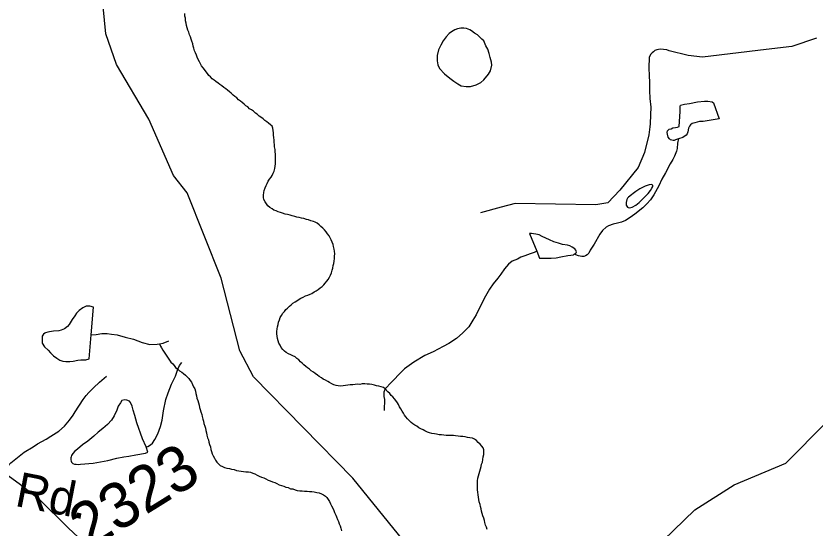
# Model space of a CAD drawing. Extents: x 2001466 to 31450019, y -30647475 to 847247.
# Drawn here: x 2170863 to 2175250, y 755442 to 758253 of the extents above; entities that cross this region are included whole.
import ezdxf

# ---------------------------------------------------------------- set-up
doc = ezdxf.new("R2010")
doc.units = 0
for name, color, linetype in [('Exist Hydrographic Creek Single Shore', 7, 'Continuous'), ('Exist Hydrographic Misc Water Feature', 7, 'Continuous'), ('Exist Road Non-System Type 51', 7, 'Continuous'), ('Exist Road Secondary Type 41 Attributed', 7, 'Continuous'), ('Exist Road Secondary Type 51 Label', 7, 'Continuous'), ('Exist Road Secondary Type 51 Number Label', 7, 'Continuous')]:
    doc.layers.add(name, color=color, linetype=linetype)

msp = doc.modelspace()

# ---------------------------------------------------------------- linework, layer by layer
at = {"layer": 'Exist Hydrographic Creek Single Shore'}
msp.add_lwpolyline([(2173972, 753669.7), (2173922, 753687.2), (2173551.1, 754350.8), (2173416.1, 754701.4), (2173046, 755306), (2172711.2, 755719.6), (2172166.1, 756275.3), (2172090.1, 756418), (2171988.1, 756817), (2171802.2, 757283.4), (2171727.1, 757380.1), (2171592.2, 757687.9), (2171415, 757986.8), (2171356.2, 758155.3), (2171285, 758888.3), (2171166.1, 759353.3)], dxfattribs=at)
at = {"layer": 'Exist Hydrographic Misc Water Feature'}
for points in [[(2171991.4, 757869.8), (2171981.8, 757877.7), (2171971.5, 757885.8), (2171959.9, 757893.6), (2171949.6, 757901.7), (2171939.6, 757909.7), (2171929.3, 757919.4), (2171921.1, 757927.5), (2171913.5, 757937.6), (2171905.3, 757947.3), (2171897.1, 757959.5), (2171889.1, 757969.2), (2171881.3, 757981), (2171875.4, 757991.2), (2171868.8, 758003.1), (2171862.7, 758015), (2171857.1, 758027.2), (2171852.6, 758038.8), (2171846.7, 758051.1), (2171842.6, 758063), (2171838.7, 758077), (2171834.6, 758089), (2171832.3, 758100.7), (2171828.2, 758114.7), (2171824.3, 758126.7), (2171820.4, 758138.7), (2171813.9, 758151), (2171810.4, 758164.9), (2171805.9, 758176.5), (2171802, 758188.9), (2171798.1, 758200.8), (2171795.6, 758214.6), (2171793.4, 758226.7), (2171791.9, 758240.7), (2171789.7, 758252.8), (2171789.9, 758266.6)], [(2173429.7, 758118), (2173417.8, 758125.9), (2173411.4, 758133.8), (2173393.8, 758149.8), (2173377.6, 758159.6), (2173361.6, 758171.3), (2173351.5, 758177.3), (2173333.5, 758185.4), (2173319.1, 758187), (2173303.6, 758187), (2173285.3, 758182.8), (2173269.5, 758177.2), (2173251.7, 758166.9), (2173239.4, 758157), (2173221.9, 758138.9), (2173206, 758116.6), (2173192.2, 758092.7), (2173180.1, 758068.6), (2173172.1, 758036.5), (2173172.5, 758008.4), (2173176.6, 757986.7), (2173186.5, 757966.6), (2173212.9, 757936.6), (2173243.1, 757913), (2173263.4, 757897), (2173287, 757881.2), (2173305.4, 757871.2), (2173331.4, 757867.6), (2173354.8, 757867.7), (2173386.8, 757875.8), (2173412.9, 757889.8), (2173428.8, 757904), (2173454.7, 757934.2), (2173464.5, 757952.1), (2173472.5, 757984.2), (2173470.5, 758000.3), (2173464.1, 758026), (2173458, 758048), (2173450.2, 758072), (2173439.9, 758090.1), (2173429.7, 758118)], [(2172610.9, 756949.4), (2172610.7, 756963.7), (2172608.8, 756975.7), (2172604.3, 756989.8), (2172602.1, 757001.4), (2172596.5, 757013.6), (2172592, 757025.7), (2172586.1, 757037.5), (2172580.3, 757049.4), (2172572.1, 757059.5), (2172563.9, 757071.3), (2172555.9, 757081.5), (2172546.1, 757091), (2172535.8, 757099.1), (2172525.6, 757109.1), (2172515.5, 757117.2), (2172503.9, 757123), (2172493.8, 757126.9), (2172479.5, 757130.7), (2172467.4, 757136.6), (2172455.9, 757138.8), (2172441.5, 757142.6), (2172429.6, 757144.8), (2172415.7, 757148.5), (2172403.8, 757150.3), (2172391.7, 757154.2), (2172377.5, 757158.3), (2172365.9, 757162.1), (2172351.5, 757166.3), (2172339.6, 757168.1), (2172325.3, 757171.9), (2172313.2, 757175.7), (2172301.3, 757180), (2172289.4, 757185.8), (2172277.3, 757189.7), (2172267.2, 757195.7), (2172255.3, 757203.6), (2172245.1, 757213.6), (2172237.1, 757223.4), (2172229.3, 757235.5), (2172223.1, 757247.3), (2172220.9, 757259.4), (2172220.7, 757271.2), (2172223.1, 757285.5), (2172224.8, 757297.4), (2172230.5, 757311.6), (2172234.6, 757323.5), (2172240.4, 757335.6), (2172246.5, 757347.3), (2172254.1, 757359.5), (2172262.3, 757369.7), (2172268.5, 757379.7), (2172274.4, 757391.8), (2172278.1, 757403.8), (2172282.2, 757417.7), (2172284, 757429.6), (2172286.1, 757443.5), (2172285.9, 757455.7), (2172286.1, 757469.5), (2172285.9, 757481.7), (2172285.7, 757495.5), (2172283.8, 757509.6), (2172283.6, 757521.8), (2172281.4, 757535.5), (2172281.2, 757547.7), (2172279.3, 757561.8), (2172279.1, 757573.6), (2172277.3, 757587.6), (2172275, 757599.7), (2172275.2, 757613.5), (2172273, 757625.6), (2172270.9, 757639.3), (2172268.9, 757649.4), (2172258.6, 757657.4), (2172248.6, 757665.4), (2172238.5, 757673.4), (2172228.7, 757681.4), (2172218.4, 757689), (2172206.5, 757698.9), (2172196.5, 757704.9), (2172186.2, 757715), (2172176.2, 757721), (2172166.3, 757731), (2172154.7, 757738.9), (2172144.4, 757744.8), (2172134.4, 757754.9), (2172124.1, 757760.5), (2172113.8, 757770.5), (2172104.2, 757778.5), (2172094.2, 757786.5), (2172083.9, 757794.5), (2172074.1, 757804.2), (2172064, 757812.2), (2172053.8, 757820.2), (2172043.9, 757830.2), (2172033.9, 757838.2), (2172023.6, 757846.3), (2172014, 757853.8), (2172003.3, 757861.9), (2171991.4, 757869.8)], [(2174496.6, 757579.9), (2174480.6, 757573.8), (2174472.6, 757571.8), (2174466.6, 757571.8), (2174452.9, 757575.6), (2174446.3, 757579.8), (2174440.4, 757589.6), (2174436.1, 757605.7), (2174434.4, 757615.7), (2174436.3, 757623.9), (2174440.2, 757627.8), (2174445.9, 757633.8), (2174456.2, 757635.9), (2174466, 757639.7), (2174479.9, 757642), (2174491.8, 757643.9), (2174500, 757647.9), (2174505.8, 757729.8), (2174505.8, 757748.1), (2174505.4, 757758.3), (2174507.6, 757764), (2174529.4, 757770.1), (2174557.2, 757774.4), (2174601.1, 757782.7), (2174639.3, 757786.7), (2174657.1, 757786.8), (2174681.1, 757783.2), (2174689.1, 757777.2), (2174719.9, 757689.3), (2174631.7, 757674.7), (2174611.8, 757674.9), (2174585.5, 757668.7), (2174571.8, 757664.7), (2174562.4, 757656.4), (2174556.2, 757650.4), (2174552.1, 757638.4), (2174548, 757618.4), (2174544.5, 757608.3), (2174538.6, 757600.3), (2174520.3, 757588.1), (2174496.6, 757579.9)], [(2174496.6, 757579.9), (2174492.5, 757565.9), (2174490.8, 757556.1), (2174488.8, 757528), (2174484.7, 757511.9), (2174474.8, 757485.8), (2174465, 757467.8), (2174451.2, 757443.9), (2174425.6, 757393.9), (2174405.3, 757359.6), (2174388.1, 757321.7), (2174362, 757273.3), (2174342.1, 757245.5)], [(2174345.8, 757329.3), (2174335.8, 757327.2), (2174314.1, 757321.1), (2174302.4, 757315.2), (2174283.9, 757307), (2174262.2, 757290.8), (2174248.2, 757280.8), (2174238.4, 757272.9), (2174222.4, 757260.7), (2174216.2, 757254.8), (2174212.4, 757246.8), (2174208.9, 757230.3), (2174208.9, 757222.6), (2174208.7, 757216.6), (2174212.8, 757210.7), (2174216.7, 757206.4), (2174220.6, 757204.6), (2174228.3, 757202.6), (2174242.7, 757206.5), (2174262.6, 757216.9), (2174280.6, 757230.8), (2174304.2, 757255.2), (2174329.8, 757281.4), (2174342.4, 757297.4), (2174350.4, 757309.5), (2174355.7, 757319.3), (2174355.9, 757325.3), (2174345.8, 757329.3)], [(2174342.1, 757245.5), (2174322.7, 757223.3), (2174300.3, 757201.1), (2174284.3, 757188.9), (2174264.6, 757172.8), (2174236.5, 757152.7), (2174205.2, 757132.7), (2174183.2, 757122.6), (2174161.3, 757118.3), (2174137.3, 757112.2), (2174113.3, 757104), (2174099.4, 757096), (2174079.3, 757077.9), (2174065.7, 757057.7), (2174033.8, 757003.6), (2174012, 756969.7), (2174004.2, 756953.4), (2173996.2, 756943.6), (2173986.2, 756939.5), (2173976.5, 756935.3), (2173966.3, 756935.2), (2173948.2, 756939.1), (2173924, 756947.3)], [(2173924, 756947.3), (2173932, 756951.3), (2173935.9, 756955.1), (2173936.1, 756961.2), (2173934.1, 756969.2), (2173928.1, 756977), (2173914, 756986.9), (2173899.9, 756993.1), (2173887.8, 756996.9), (2173859.9, 757000.7), (2173837.7, 757008.6), (2173811.9, 757016.5), (2173788.1, 757026.2), (2173749.3, 757044.2), (2173731.5, 757053.8), (2173713.9, 757057.7), (2173701.4, 757060), (2173689.9, 757061.7), (2173679.6, 757061.7), (2173719.8, 756963.9)], [(2172888.3, 756209.3), (2172878.7, 756217.3), (2172866.6, 756221.2), (2172852.9, 756225.3), (2172840.8, 756227.1), (2172828.9, 756229.3), (2172814.5, 756233.1), (2172802.6, 756234.9), (2172788.5, 756235), (2172776.6, 756236.8), (2172762.4, 756236.9), (2172748.5, 756234.5), (2172736.6, 756234.7), (2172722.6, 756234.4), (2172710.8, 756232.5), (2172696.6, 756232.2), (2172682.7, 756230.3), (2172670.6, 756228.1), (2172656.6, 756226.1), (2172642.7, 756224.2), (2172630.6, 756226), (2172618.7, 756227.8), (2172606.6, 756232.1), (2172594.7, 756237.9), (2172582.6, 756243.8), (2172572.5, 756249.8), (2172560.7, 756257.7), (2172548.6, 756263.6), (2172538.5, 756269.6), (2172526.6, 756277.4), (2172516.4, 756285.4), (2172504.1, 756293.4), (2172494.4, 756301.3), (2172482.1, 756309.3), (2172471.9, 756316.9), (2172461.8, 756324.9), (2172452.2, 756332.9), (2172441.9, 756340.9), (2172432.1, 756350.9), (2172424.1, 756358.6), (2172413.8, 756368.7), (2172403.8, 756376.7), (2172393.9, 756384.7), (2172381.9, 756390.6), (2172370, 756396.4), (2172357.9, 756402.3), (2172345.6, 756408.2), (2172335.5, 756416.2), (2172325.7, 756426.2), (2172317.5, 756436), (2172311.5, 756448.3), (2172305.4, 756460.2), (2172301.5, 756472.1), (2172297.4, 756486.1), (2172295.1, 756498.2), (2172293.3, 756511.9), (2172293.1, 756524.1), (2172294.9, 756538), (2172297, 756549.9), (2172300.7, 756561.9), (2172303.1, 756576.1), (2172308.9, 756588.2), (2172312.5, 756600.2), (2172318.9, 756612.2), (2172326.7, 756624), (2172334.9, 756634.2), (2172342.5, 756644.4), (2172352.3, 756652.2), (2172362.6, 756662.4), (2172372.2, 756670.3), (2172382.1, 756678.5), (2172394.2, 756686.5), (2172404, 756692.7), (2172416.1, 756700.6), (2172425.9, 756706.8), (2172438, 756712.7), (2172450.1, 756719), (2172463.9, 756723), (2172476, 756728.9), (2172486, 756733), (2172497.9, 756740.9), (2172510, 756747.2), (2172519.9, 756755.1), (2172531.3, 756763.5), (2172541.6, 756771.3), (2172551.4, 756779.5), (2172559.4, 756789.3), (2172567.6, 756799.4), (2172575.2, 756809.6), (2172581.6, 756821.6), (2172587.3, 756833.7), (2172593.1, 756845.4), (2172597.2, 756859.8), (2172600.8, 756871.8), (2172603.3, 756885.7), (2172607, 756897.7), (2172608.8, 756909.6), (2172610.7, 756923.5), (2172610.7, 756937.7), (2172610.9, 756949.4)], [(2173719.8, 756963.9), (2173704, 756957.8), (2173682.3, 756949.7), (2173654.2, 756939.4), (2173632.5, 756931.3), (2173612.6, 756921.3), (2173584.5, 756909.3), (2173564.4, 756892.9), (2173542.7, 756867), (2173522.8, 756838.7), (2173504.9, 756816.7), (2173479.3, 756784.5), (2173459.2, 756756.7), (2173437.7, 756718.6), (2173413.9, 756672.3), (2173386.6, 756615.9), (2173368.4, 756585.8), (2173346.6, 756549.8), (2173313, 756515.9), (2173279, 756485.7), (2173237.3, 756459.2), (2173205.3, 756441.3), (2173151.4, 756413), (2173105.9, 756392.6), (2173045.8, 756356.3), (2172994.3, 756319.9), (2172965.8, 756291.8), (2172932.6, 756257.8), (2172912.7, 756237.7), (2172896.3, 756219.5), (2172888.3, 756209.3)], [(2173719.8, 756963.9), (2173734.4, 756926), (2173768.4, 756926.1), (2173798.1, 756926.5), (2173824.6, 756928.6), (2173850.2, 756932.8), (2173890.2, 756941), (2173906.4, 756943), (2173920.4, 756944.9), (2173924, 756947.3)], [(2171275.8, 756506.3), (2171288.7, 756658.1), (2171268.6, 756662.3), (2171248.5, 756662.1), (2171229, 756654.1), (2171209.2, 756639.7), (2171195, 756623.9), (2171185, 756609.6), (2171171, 756589.4), (2171155.4, 756561.8), (2171145.6, 756551.5), (2171129.6, 756539.4), (2171111.1, 756531.6), (2171097.8, 756527.1), (2171069.3, 756525.3), (2171047.8, 756522.9), (2171037.5, 756520.8), (2171025.4, 756516.9), (2171021.3, 756514.7), (2171013.5, 756509), (2171007.6, 756499), (2171006.2, 756484.6), (2171007.6, 756460.8), (2171020.1, 756440.7), (2171040.2, 756421), (2171052.3, 756407), (2171068.3, 756391.2), (2171086.3, 756377.1), (2171104.4, 756367.5), (2171120.4, 756361.4), (2171136.6, 756359.4), (2171158.3, 756359.7), (2171176.6, 756361.9), (2171202.2, 756366.1), (2171218.4, 756368.1), (2171246.3, 756367.9), (2171264.3, 756374.1), (2171275.8, 756506.3)], [(2171275.8, 756506.3), (2171303.7, 756508.5), (2171333.6, 756512.5), (2171363.6, 756512.9), (2171387.6, 756508.9), (2171417.9, 756505.1), (2171461.4, 756493.2), (2171507.9, 756481.7), (2171555.5, 756463.9), (2171597.7, 756452.3), (2171637.7, 756454.4), (2171649.4, 756456.3)], [(2171649.4, 756456.3), (2171669.7, 756460.5), (2171701.5, 756472.7)], [(2171649.4, 756456.3), (2171655.6, 756444.4), (2171661.9, 756434.5), (2171668.1, 756422.6), (2171675.9, 756410.5), (2171682.2, 756400.6), (2171690, 756388.5), (2171698.2, 756378.7), (2171704.4, 756366.9), (2171712.4, 756356.7), (2171722.6, 756346.7), (2171730.4, 756337), (2171738.4, 756326.8), (2171750.3, 756316.9)], [(2171576.8, 755892.1), (2171586.9, 755894.2), (2171601, 755902.2), (2171610.9, 755912.5), (2171624.6, 755932.2), (2171640.8, 755962.3), (2171648.4, 755982.6), (2171656.4, 756002.5), (2171664.2, 756038.7), (2171672, 756088.6), (2171685.3, 756150.7), (2171697.2, 756188.6), (2171716.7, 756234.7), (2171738.4, 756278.9), (2171748.9, 756313), (2171750.3, 756316.9)], [(2171750.3, 756316.9), (2171760.5, 756336.9), (2171772.6, 756353.3)], [(2171750.3, 756316.9), (2171760.5, 756308.9), (2171772.8, 756300.9), (2171782.5, 756293.3), (2171792.7, 756285.3), (2171802.6, 756275.3), (2171810.6, 756265.6), (2171818.8, 756255.4), (2171825.1, 756245.5), (2171830.9, 756233.3), (2171836.8, 756221.5), (2171843.4, 756209.5), (2171846.9, 756197.6), (2171849.3, 756183.5), (2171853.6, 756171.4), (2171855.3, 756157.9), (2171859.6, 756145.8), (2171863.5, 756133.5), (2171867.6, 756119.9), (2171869.8, 756107.8), (2171873.3, 756095.9), (2171877.6, 756083.8), (2171881.7, 756069.8), (2171883.6, 756057.8), (2171888.1, 756043.7), (2171892, 756031.8), (2171893.8, 756019.8), (2171898.3, 756005.7), (2171901.8, 755993.8), (2171904.1, 755982.1), (2171908.6, 755968), (2171910.4, 755956), (2171914.3, 755942), (2171918.8, 755930), (2171920.7, 755917.9), (2171924.6, 755903.9), (2171929.1, 755892.3), (2171930.9, 755878.2), (2171935, 755866.3), (2171939.3, 755854.3), (2171944.9, 755842.1), (2171951, 755830.2), (2171957.2, 755818.3), (2171965.4, 755808.5), (2171973.4, 755798.4), (2171983.4, 755790.4), (2171995.3, 755784.6), (2172007.4, 755778.7), (2172019.1, 755774.9), (2172033.3, 755772.7), (2172045.4, 755768.9), (2172059.1, 755766.8), (2172071.6, 755762.9), (2172085.3, 755761.2), (2172097.6, 755758.9), (2172111.4, 755757.2), (2172123.9, 755755.4), (2172137.4, 755755.3), (2172149.5, 755753.5), (2172161.6, 755747.6), (2172173.3, 755743.4), (2172185.6, 755737.5), (2172197.3, 755731.7), (2172209.4, 755725.8), (2172221.5, 755721.9), (2172233.8, 755716), (2172245.5, 755709.8), (2172257.6, 755706), (2172269.9, 755700), (2172282, 755696.2), (2172294.1, 755690.3), (2172305.8, 755684.4), (2172320.1, 755680.3), (2172331.8, 755676.5), (2172343.9, 755670.6), (2172356, 755668.8), (2172368.1, 755662.4), (2172381.9, 755660.8), (2172393.9, 755657), (2172406, 755653.1), (2172420.2, 755651), (2172432.1, 755651.2), (2172446.2, 755649.1), (2172459.8, 755649.4), (2172472.3, 755647.1), (2172485.8, 755647.5), (2172498.3, 755645.2), (2172512.1, 755641.5), (2172526.2, 755639.4), (2172537.9, 755633.5), (2172550, 755629.7), (2172560.2, 755621.6), (2172568.2, 755614), (2172575.8, 755603.9), (2172582.4, 755591.9), (2172588.5, 755580.1), (2172594.1, 755567.9), (2172600.2, 755556), (2172606.4, 755542.1), (2172610.7, 755532.1)], [(2172888.3, 756209.3), (2172881.2, 756191.4), (2172880.9, 756183.3), (2172880.9, 756167.4), (2172883.4, 756151.3), (2172883.2, 756129.4), (2172883, 756115.6), (2172881.4, 756101.3), (2172881.6, 756091.5)], [(2173314, 755947.8), (2173300.1, 755947.9), (2173288, 755949.7), (2173273.8, 755951.9), (2173262.3, 755953.6), (2173248.2, 755953.7), (2173235.9, 755953.6), (2173222.2, 755953.2), (2173209.9, 755955.5), (2173196.1, 755957.2), (2173183.8, 755957.4), (2173170.1, 755961.1), (2173158, 755962.9), (2173143.8, 755965.1), (2173131.7, 755968.9), (2173119.6, 755972.7), (2173105.9, 755978.9), (2173095.8, 755984.9), (2173083.9, 755990.7), (2173071.9, 755996.6), (2173061.6, 756004.6), (2173049.9, 756010.5), (2173039.7, 756018.5), (2173029.6, 756026.1), (2173019.8, 756036.2), (2173009.5, 756046.2), (2173001.5, 756056.4), (2172993.3, 756066.1), (2172987.4, 756075.9), (2172981.6, 756088.1), (2172973.4, 756099.9), (2172966.9, 756111.9), (2172961.1, 756123.7), (2172955.2, 756133.9), (2172947, 756145.7), (2172939, 756155.9), (2172929.1, 756165.9), (2172921.1, 756173.5), (2172912.9, 756183.7), (2172902.7, 756193.8), (2172888.3, 756209.3)], [(2171576.8, 755892.1), (2171556.5, 755936.1), (2171526, 756023.9), (2171514.1, 756063.8), (2171505.9, 756093.8), (2171499.7, 756115.5), (2171491.5, 756135.8), (2171485.8, 756141.5), (2171471.8, 756147.2), (2171459.3, 756149.5), (2171443.5, 756145.4), (2171435.5, 756133.2), (2171423.4, 756115.2), (2171416.1, 756093.2), (2171402.3, 756061.2), (2171386.1, 756038.9), (2171364.4, 756015), (2171340.2, 755992.7), (2171314.3, 755972.7), (2171290.8, 755950.7), (2171257.1, 755922.5), (2171228.6, 755902.1), (2171201.2, 755879.9), (2171185.2, 755868.1), (2171175.5, 755855.8), (2171167.1, 755844), (2171165.3, 755837.8), (2171163.4, 755832), (2171163.6, 755819.8), (2171165.5, 755813.8), (2171167.5, 755807.9), (2171175.5, 755799.8), (2171183.3, 755796.1), (2171193.6, 755796.2), (2171205.5, 755796), (2171217.4, 755796.2), (2171285.6, 755802.6), (2171367.5, 755817), (2171417.1, 755829.4), (2171455.4, 755837.4), (2171481.3, 755841.6), (2171520.8, 755847.8), (2171573.3, 755858.1), (2171587.1, 755862.1), (2171576.8, 755892.1)], [(2174048.1, 755003.3), (2174180.2, 755187.6), (2174354, 755321.8), (2174586.2, 755546.7), (2174802.1, 755683.3), (2175085.1, 755802.1), (2175308.1, 756027.2), (2175376.3, 756156.9)], [(2173446.9, 755438.9), (2173442.8, 755450.9), (2173438.5, 755462.9), (2173434.4, 755476.9), (2173432.5, 755488.6), (2173428.6, 755500.5), (2173424.1, 755514.6), (2173420.2, 755526.6), (2173416.3, 755538.5), (2173413.9, 755552.6), (2173410.4, 755564.5), (2173408.1, 755576.6), (2173404, 755590.6), (2173401.8, 755602.7), (2173399.9, 755616.4), (2173398.1, 755628.5), (2173395.8, 755642.6), (2173393.4, 755656.3), (2173393.8, 755668.4), (2173393.4, 755682.3), (2173393.4, 755694.5), (2173393.2, 755706.3), (2173395.6, 755720.5), (2173399.3, 755732.5), (2173402.8, 755746.6), (2173406.9, 755758.5), (2173411, 755770.5), (2173414.7, 755784.6), (2173416.7, 755796.4), (2173420.9, 755808.4), (2173422.7, 755822.7), (2173424.7, 755836.6), (2173428.6, 755850.6), (2173428.6, 755862.8), (2173428.4, 755874.6), (2173424.5, 755886.5), (2173418.4, 755896.4), (2173408.3, 755906.4), (2173398.1, 755916.5), (2173388.2, 755926.5), (2173378, 755934.1), (2173366.3, 755940.3), (2173352.2, 755942.1), (2173340.1, 755943.9), (2173326.1, 755946), (2173314, 755947.8)], [(2172610.7, 755532.1), (2172616.4, 755518.2), (2172620.3, 755508.3), (2172626.9, 755494.4), (2172631, 755482.4), (2172634.9, 755470), (2172640.8, 755458.2), (2172645.3, 755446.1), (2172648.8, 755432.2)]]:
    msp.add_lwpolyline(points, dxfattribs=at)
at = {"layer": 'Exist Road Non-System Type 51'}
for points in [[(2175252.4, 758132.4), (2175117.5, 758085.8), (2174976.8, 758069.3), (2174628.5, 758027.6), (2174550, 758037.4), (2174445.1, 758062.6), (2174431.5, 758067.4), (2174395.6, 758071.9), (2174377.3, 758068.8), (2174367.1, 758064.4), (2174358.5, 758057.1), (2174352.4, 758052.2), (2174345, 758044.8), (2174335.8, 758028.1), (2174334, 757967.5), (2174335.2, 757928.2), (2174336.5, 757889), (2174336.5, 757846), (2174338.9, 757800.6), (2174345, 757754), (2174342.6, 757711.1), (2174341.4, 757662), (2174338.9, 757646), (2174334, 757601.9), (2174310.7, 757505.4), (2174275.1, 757423.2), (2174174.6, 757299.3), (2174109.6, 757229.3), (2174042.2, 757218.3), (2173600.8, 757225.7), (2173523.5, 757206), (2173410.7, 757175.4)], [(2170758.2, 755722.3), (2170834.6, 755804), (2170908.6, 755862), (2170956.6, 755892), (2170980.7, 755907.9), (2171028.6, 755934), (2171054.8, 755950), (2171097.5, 755977.7), (2171128.5, 756005.3), (2171156.8, 756037.9), (2171176.7, 756065.9), (2171186.9, 756083.9), (2171230.9, 756151.8), (2171248.9, 756173.8), (2171262.9, 756189.9), (2171289, 756215.8), (2171321, 756245.7), (2171358.9, 756279.8)]]:
    msp.add_lwpolyline(points, dxfattribs=at)
at = {"layer": 'Exist Road Secondary Type 41 Attributed'}
msp.add_lwpolyline([(2168539.1, 756452.8), (2168805.9, 756432.9), (2169214, 756397.3), (2169592.8, 756365.9), (2169826.1, 756338.7), (2169974.7, 756307.3), (2170112.8, 756240.2), (2170361.9, 756074.8), (2170663.2, 755848.6), (2170888.2, 755685.3), (2170990.7, 755605.7), (2171149.8, 755448.6), (2171262.8, 755341.8), (2171359.1, 755279), (2171513.9, 755207.8)], dxfattribs=at)

# ---------------------------------------------------------------- texts
at = {"layer": 'Exist Road Secondary Type 51 Label'}
msp.add_text('Rd.', height=190, rotation=348.9874, dxfattribs=at).set_placement((2170851.4, 755569.1))
at = {"layer": 'Exist Road Secondary Type 51 Number Label'}
msp.add_text('2323', height=250, rotation=31.918, dxfattribs=at).set_placement((2171258.6, 755320.7))

doc.saveas('drawing.dxf')
